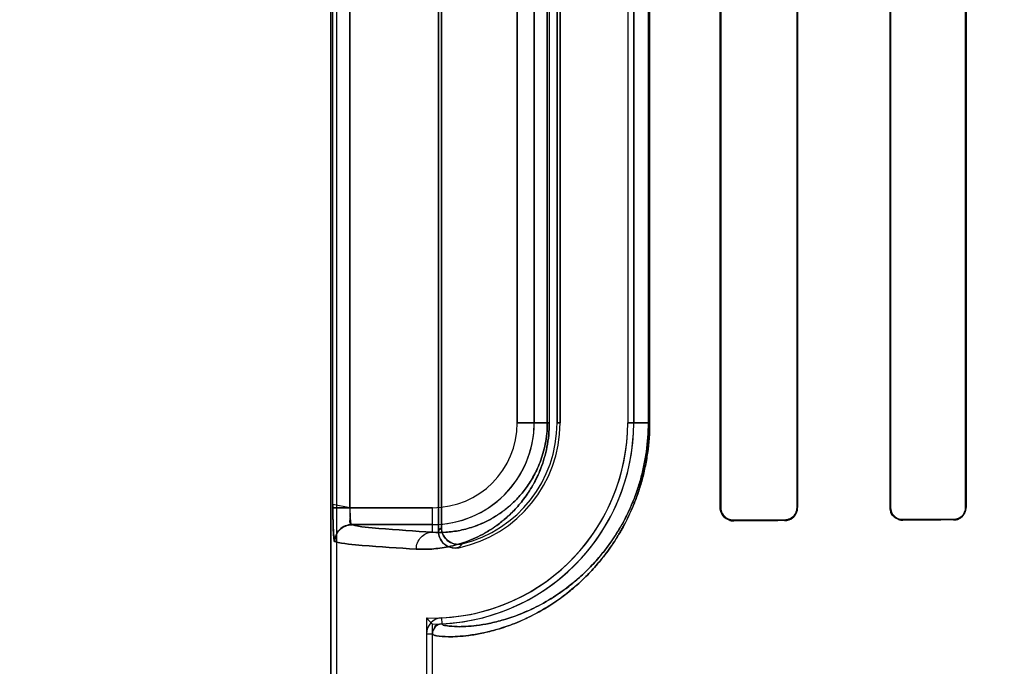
# Model space of a CAD drawing. Header units: millimetres. Extents: x 0 to 297, y 0 to 210.
# Tile 315 of 438: x 240.2 to 240.374, y 157.029 to 157.143. Entities that reach past the tile are written whole.
import ezdxf

# ---------------------------------------------------------------- set-up
doc = ezdxf.new("R2010")
doc.units = ezdxf.units.MM
doc.header["$LTSCALE"] = 16.335
doc.layers.get('0').update_dxf_attribs({"linetype": 'CONTINUOUS'})
for name, color, linetype in [('AXES_REF', 7, 'CONTINUOUS'), ('INTFCLR_1', 7, 'CONTINUOUS'), ('INTFCLR_72935', 7, 'CONTINUOUS')]:
    doc.layers.add(name, color=color, linetype=linetype)

msp = doc.modelspace()

# ---------------------------------------------------------------- linework, layer by layer
at = {"color": 7, "linetype": 'Continuous'}
for radius in [5.8174969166, 5.817, 5.7797484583]:
    msp.add_circle((241.4979109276, 154.8339782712), radius, dxfattribs=at)
msp.add_arc((241.4979109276, 154.8339782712), 5.76, 278.2771290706, 261.7228709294, dxfattribs=at)
at = {"layer": 'AXES_REF', "color": 9, "linetype": 'Continuous'}
msp.add_circle((241.4979109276, 154.8339782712), 3.5571461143, dxfattribs=at)
at = {"layer": 'AXES_REF', "color": 7, "linetype": 'Continuous'}
msp.add_arc((241.4979109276, 154.8339782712), 5.892, 113.0826660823, 66.91733391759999, dxfattribs=at)
at = {"layer": 'AXES_REF', "color": 9, "linetype": 'Continuous'}
msp.add_arc((241.4979109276, 154.8339782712), 5.3067073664, 94.4118118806, 85.5881881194, dxfattribs=at)
at = {"layer": 'INTFCLR_1', "color": 6, "linetype": 'Continuous'}
for p, q in [((240.2548119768, 156.9339697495), (240.2548119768, 158.5359697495)), ((240.2558699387, 156.9339697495), (240.2558699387, 158.5359798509)), ((240.2738699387, 157.0527490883), (240.2738699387, 157.2351904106)), ((240.2743948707, 157.2345321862), (240.2743948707, 157.0534073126)), ((240.3238410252, 157.2309697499), (240.3238410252, 157.0569697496)), ((240.3239498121, 157.2309697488), (240.3239498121, 157.0569697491)), ((240.3374793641, 157.0569697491), (240.3374793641, 157.2309697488)), ((240.3375777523, 157.0569697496), (240.3375777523, 157.2309697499)), ((240.3539771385, 157.2309697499), (240.3539771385, 157.0569697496)), ((240.3540680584, 157.2309697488), (240.3540680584, 157.0569697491)), ((240.3673751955, 157.0569697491), (240.3673751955, 157.2309697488)), ((240.3674604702, 157.0569697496), (240.3674604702, 157.2309697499)), ((240.2949176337, 157.0719697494), (240.2949176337, 157.2159697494)), ((240.2954425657, 157.2159697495), (240.2954425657, 157.0719697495)), ((240.3074425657, 157.2159697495), (240.3074425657, 157.0719697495)), ((240.3085005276, 157.0719697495), (240.3085005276, 157.2159697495)), ((240.2717540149, 157.0345241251), (240.2717540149, 156.9339697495)), ((240.2728119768, 156.9339697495), (240.2728119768, 157.0345241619))]:
    msp.add_line(p, q, dxfattribs=at)
at = {"layer": 'INTFCLR_1', "color": 9, "linetype": 'Continuous'}
for p, q in [((240.2551583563, 157.0569178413), (240.2551583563, 157.2310216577)), ((240.2581552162, 157.2310216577), (240.2581552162, 157.0569178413)), ((240.287863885, 157.2159697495), (240.287863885, 157.0719697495)), ((240.2908634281, 157.0719697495), (240.2908634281, 157.2159697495)), ((240.2931855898, 157.0719697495), (240.2931855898, 157.2159697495)), ((240.2935361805, 157.2159697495), (240.2935361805, 157.0719697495)), ((240.3111114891, 157.0719697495), (240.3111114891, 157.2159697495)), ((240.3113327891, 157.2159697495), (240.3113327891, 157.0719697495)), ((240.2935361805, 157.0719697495), (240.287863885, 157.0719697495)), ((240.2954425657, 157.0719697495), (240.2949176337, 157.0719697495)), ((240.3074425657, 157.0719697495), (240.3113327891, 157.0719697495)), ((240.2728119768, 157.0569178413), (240.2551583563, 157.0569178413)), ((240.2728119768, 157.0525716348), (240.2728119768, 157.0569178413)), ((240.3239498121, 157.0569697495), (240.3238410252, 157.0569697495)), ((240.3375777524, 157.0569697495), (240.337479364, 157.0569697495)), ((240.3540680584, 157.0569697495), (240.3539771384, 157.0569697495)), ((240.3674604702, 157.0569697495), (240.3673751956, 157.0569697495)), ((240.2584783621, 157.0539182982), (240.2728119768, 157.0539182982)), ((240.3262431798, 157.054580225), (240.3262431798, 157.0546866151)), ((240.3352431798, 157.0547246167), (240.3352431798, 157.0546244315)), ((240.3562431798, 157.0547123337), (240.3562431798, 157.0548020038)), ((240.3652431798, 157.0548311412), (240.3652431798, 157.0547448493)), ((240.2745255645, 157.0363223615), (240.2744747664, 157.0373791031)), ((240.2717540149, 157.0345240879), (240.2728119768, 157.0345241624))]:
    msp.add_line(p, q, dxfattribs=at)
at = {"layer": 'INTFCLR_1', "color": 7, "linetype": 'Continuous'}
msp.add_lwpolyline([(240.3255121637, 157.0548033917), (240.3255871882, 157.0547798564), (240.3256639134, 157.054758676), (240.3257422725, 157.0547399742), (240.3258221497, 157.0547238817), (240.3259035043, 157.0547105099), (240.3259863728, 157.054699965), (240.3260707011, 157.054692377), (240.3261563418, 157.0546878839), (240.3262431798, 157.0546866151)], dxfattribs=at)
at = {"layer": 'INTFCLR_1', "color": 9, "linetype": 'Continuous'}
for centre, radius, start, end in [((240.2728119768, 157.0719697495), 0.0180514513, 270.000000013, 359.9999999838), ((240.2728119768, 157.0719697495), 0.0150519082, 270.0000000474, 359.9999997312), ((240.235381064, 157.0839822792), 0.0495671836, 320.9411468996, 321.914340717), ((240.235190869, 157.0891990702), 0.0577774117, 317.040180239, 317.9559483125)]:
    msp.add_arc(centre, radius, start, end, dxfattribs=at)
at = {"layer": 'INTFCLR_1', "color": 6, "linetype": 'Continuous'}
for centre, radius, start, end in [((240.2728119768, 157.0719697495), 0.0346305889, 272.7521180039, 359.9999986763), ((240.2728119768, 157.0719697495), 0.03568855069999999, 272.752118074, 360), ((240.2728119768, 157.0719697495), 0.0226305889, 281.8889191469, 359.9999979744), ((240.2728119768, 157.0719697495), 0.0221056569, 283.835236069, 359.9999998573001), ((240.2746121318, 157.0345242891), 0.0028581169, 92.75478420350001, 180.0040535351), ((240.2746121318, 157.0345242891), 0.001800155, 92.7555668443, 180.0040350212)]:
    msp.add_arc(centre, radius, start, end, dxfattribs=at)
for major_axis, ratio, start_param, end_param in [((0.330931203, 0), 0.0034906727, 2.4294368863, 2.4721230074), ((0.312931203, 0), 0.0034906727, 2.4989177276, 2.5485709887), ((0.330931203, 0), 0.0034906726, 2.3000343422, 2.3371288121), ((0.312931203, 0), 0.0034906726, 2.3526946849, 2.3940887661)]:
    msp.add_ellipse((240.5857431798, 157.0539697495), major_axis=major_axis, ratio=ratio, start_param=start_param, end_param=end_param, dxfattribs=at)
at = {"layer": 'INTFCLR_1', "color": 9, "linetype": 'Continuous'}
for points, knots in [([(240.2699492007, 157.0495720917), (240.2708577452, 157.0495219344), (240.2727604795, 157.0495353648), (240.2757237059, 157.0499402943), (240.2789011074, 157.0508380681), (240.2816235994, 157.0520866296), (240.2838556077, 157.0534758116), (240.2856131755, 157.0548137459), (240.2873695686, 157.056458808), (240.2890927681, 157.0584775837), (240.290415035, 157.0604832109), (240.2913909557, 157.0623521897), (240.2920853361, 157.0639687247), (240.2926869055, 157.0657569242), (240.2931585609, 157.0677043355), (240.293465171, 157.0697942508), (240.2935361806, 157.0712338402), (240.2935361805, 157.0719697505)], [0, 0, 0, 0, 0.0750554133, 0.1564841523, 0.245985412, 0.3464640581, 0.4023384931, 0.4625915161, 0.5283646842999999, 0.6004622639, 0.6810443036, 0.725898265, 0.7742486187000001, 0.8260106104, 0.8813405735, 0.939298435, 1, 1, 1, 1]), ([(240.2728119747, 157.0345241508), (240.2728119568, 157.034440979), (240.2731057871, 157.0342752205), (240.2739907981, 157.0341005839), (240.2754805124, 157.0340035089), (240.2773762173, 157.0340626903), (240.2793757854, 157.0342569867), (240.2817399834, 157.0346573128), (240.2839325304, 157.0352062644), (240.2858616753, 157.0358194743), (240.2880534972, 157.0366280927), (240.2910129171, 157.0379793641), (240.2940181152, 157.039768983), (240.2965435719, 157.0415970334), (240.2985664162, 157.0432773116), (240.3006257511, 157.0452548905), (240.302695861, 157.0475780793), (240.3043607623, 157.0497994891), (240.3056595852, 157.051803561), (240.3069871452, 157.054090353), (240.3081931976, 157.0566081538), (240.3092373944, 157.0593546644), (240.3099486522, 157.0616298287), (240.310542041, 157.0640585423), (240.3111460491, 157.0675045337), (240.3113327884, 157.0701747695), (240.3113327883, 157.0719697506)], [0, 0, 0, 0, 0.0041251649, 0.0132567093, 0.0482724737, 0.075091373, 0.10810058, 0.147576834, 0.1940064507, 0.2200398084, 0.2479521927, 0.3098400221, 0.3811074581, 0.4210144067, 0.4643806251, 0.5114269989, 0.5624909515, 0.6185507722, 0.6489188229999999, 0.6808977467, 0.7496560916, 0.7870631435, 0.8265668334, 0.8678076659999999, 0.9109723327, 1, 1, 1, 1]), ([(240.2728119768, 157.0525716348), (240.2735919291, 157.0525217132), (240.2752274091, 157.0525196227), (240.2777784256, 157.0528525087), (240.2805185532, 157.0536146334), (240.2828693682, 157.0546865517), (240.2847979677, 157.0558846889), (240.2863190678, 157.0570422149), (240.2878397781, 157.0584683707), (240.2893332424, 157.0602219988), (240.2904787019, 157.0619653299), (240.2913246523, 157.063590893), (240.2919268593, 157.0649980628), (240.2924486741, 157.0665557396), (240.2928579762, 157.068252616), (240.2931239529, 157.0700736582), (240.2931856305, 157.0713282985), (240.2931855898, 157.0719697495)], [0, 0, 0, 0, 0.0744477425, 0.1553151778, 0.2443339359, 0.3444117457, 0.4002041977, 0.4603600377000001, 0.5261873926, 0.5984175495, 0.6792891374, 0.7242686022, 0.7728488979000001, 0.8249350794, 0.8805719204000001, 0.9388974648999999, 1, 1, 1, 1]), ([(240.2745255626, 157.0363223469), (240.2745247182, 157.0360732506), (240.2758457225, 157.0359183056), (240.2769782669, 157.0357869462), (240.2788757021, 157.0358398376), (240.2807418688, 157.0360148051), (240.2829961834, 157.0363890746), (240.2850739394, 157.0369060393), (240.2869057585, 157.0374859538), (240.2889871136, 157.0382522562), (240.2917984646, 157.0395357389), (240.2946529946, 157.0412382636), (240.297052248, 157.0429789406), (240.2989746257, 157.0445801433), (240.3009319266, 157.0464655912), (240.3028997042, 157.048681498), (240.3044822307, 157.0508007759), (240.3057169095, 157.0527131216), (240.3069793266, 157.0548961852), (240.3081260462, 157.0572998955), (240.3091188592, 157.0599220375), (240.309795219, 157.0620946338), (240.310359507, 157.0644140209), (240.3109339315, 157.0677052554), (240.3111114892, 157.07025539), (240.3111114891, 157.0719697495)], [0, 0, 0, 0, 0.0129830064, 0.0479078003, 0.07462969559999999, 0.1075211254, 0.1468646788, 0.1931532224, 0.219115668, 0.246958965, 0.3087206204, 0.3798924, 0.4197701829, 0.4631247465, 0.5101820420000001, 0.5612851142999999, 0.6174192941, 0.6478406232, 0.6798849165, 0.7488132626, 0.7863275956, 0.8259541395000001, 0.8673319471, 0.9106473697, 1, 1, 1, 1]), ([(240.2728119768, 157.0525716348), (240.269648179, 157.0527478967), (240.2648798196, 157.0531207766), (240.2600533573, 157.0534876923), (240.2584783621, 157.0539182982)], [0, 0, 0, 0, 0.6599400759, 1, 1, 1, 1]), ([(240.2699492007, 157.0495720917), (240.2699529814, 157.0503312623), (240.2705358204, 157.0518891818), (240.2720772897, 157.052567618), (240.2728119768, 157.0525716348)], [0, 0, 0, 0, 0.508194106, 1, 1, 1, 1]), ([(240.2554844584, 157.0509187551), (240.2570745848, 157.0504879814), (240.2619443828, 157.0501213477), (240.2667565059, 157.049748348), (240.2699492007, 157.0495720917)], [0, 0, 0, 0, 0.3400295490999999, 1, 1, 1, 1])]:
    msp.add_open_spline(points, degree=3, knots=knots, dxfattribs=at)
at = {"layer": 'INTFCLR_1', "color": 7, "linetype": 'Continuous'}
for points, knots in [([(240.2551583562, 157.0569178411), (240.2551583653, 157.0563632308), (240.2551669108, 157.0552969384), (240.2551973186, 157.0532918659), (240.2553117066, 157.051846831), (240.2554844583, 157.0509187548)], [0, 0, 0, 0, 0.2766756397, 0.5320080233, 1, 1, 1, 1]), ([(240.2555211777, 157.0508807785), (240.2554030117, 157.0507400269), (240.2552975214, 157.0519915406), (240.255226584, 157.0527343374), (240.2551686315, 157.054827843), (240.2551583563, 157.0561593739), (240.2551583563, 157.0569178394)], [0, 0, 0, 0, 0.0908190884, 0.3065073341, 0.6251820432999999, 1, 1, 1, 1]), ([(240.2581552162, 157.0569178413), (240.2581551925, 157.0564157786), (240.258320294, 157.0556113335), (240.2579760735, 157.0539867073), (240.2584783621, 157.0539182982)], [0, 0, 0, 0, 0.4975901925, 1, 1, 1, 1]), ([(240.2581552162, 157.0569178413), (240.2581552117, 157.0567248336), (240.2581590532, 157.0559702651), (240.2582270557, 157.0549147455), (240.2582964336, 157.0542672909), (240.2584399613, 157.0538549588), (240.2585146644, 157.0538992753)], [0, 0, 0, 0, 0.1877948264, 0.7473227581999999, 0.9154867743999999, 1, 1, 1, 1]), ([(240.3239498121, 157.0569697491), (240.3239496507, 157.0564620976), (240.3243529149, 157.055253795), (240.3255844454, 157.0546976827), (240.3262431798, 157.0546866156)], [0, 0, 0, 0, 0.435199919, 1, 1, 1, 1]), ([(240.2584783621, 157.0539182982), (240.2577145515, 157.0539174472), (240.2561236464, 157.0532751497), (240.2554853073, 157.0516835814), (240.2554844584, 157.0509187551)], [0, 0, 0, 0, 0.4996677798, 1, 1, 1, 1]), ([(240.2555211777, 157.0508807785), (240.2555175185, 157.0516508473), (240.2561459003, 157.0532569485), (240.2577491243, 157.0539029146), (240.2585146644, 157.0538992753)], [0, 0, 0, 0, 0.501474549, 1, 1, 1, 1])]:
    msp.add_open_spline(points, degree=3, knots=knots, dxfattribs=at)
at = {"layer": 'INTFCLR_1', "color": 6, "linetype": 'Continuous'}
for points, knots in [([(240.3238410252, 157.0569697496), (240.3238410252, 157.0564948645), (240.3242037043, 157.0552476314), (240.325500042, 157.0545763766), (240.3262431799, 157.0545802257)], [0, 0, 0, 0, 0.389878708, 1, 1, 1, 1]), ([(240.3352431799, 157.0546244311), (240.3357505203, 157.0546267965), (240.3369744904, 157.0550299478), (240.3375777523, 157.0562859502), (240.3375777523, 157.0569697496)], [0, 0, 0, 0, 0.4259311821, 1, 1, 1, 1]), ([(240.3352431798, 157.0547246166), (240.3357118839, 157.0547265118), (240.3368807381, 157.0550938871), (240.3374793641, 157.0562987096), (240.3374793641, 157.0569697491)], [0, 0, 0, 0, 0.4112384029, 1, 1, 1, 1]), ([(240.3539771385, 157.0569697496), (240.3539771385, 157.0564776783), (240.3543652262, 157.055291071), (240.3555828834, 157.0547098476), (240.3562431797, 157.0547123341)], [0, 0, 0, 0, 0.4270072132, 1, 1, 1, 1]), ([(240.3540680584, 157.0569697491), (240.3540680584, 157.0564229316), (240.3545237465, 157.0552692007), (240.3556816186, 157.0548001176), (240.3562431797, 157.0548020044)], [0, 0, 0, 0, 0.4933476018, 1, 1, 1, 1]), ([(240.3652431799, 157.0547448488), (240.3658184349, 157.0547468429), (240.3669984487, 157.0552334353), (240.3674604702, 157.0564120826), (240.3674604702, 157.0569697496)], [0, 0, 0, 0, 0.5077637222, 1, 1, 1, 1]), ([(240.3652431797, 157.0548311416), (240.365752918, 157.0548327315), (240.3668797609, 157.055250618), (240.3673751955, 157.0563906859), (240.3673751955, 157.0569697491)], [0, 0, 0, 0, 0.4681657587, 1, 1, 1, 1]), ([(240.2743948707, 157.0534073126), (240.2743948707, 157.0529174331), (240.2746451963, 157.0519250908), (240.2758745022, 157.0505611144), (240.2773234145, 157.0503146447), (240.2780981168, 157.0505054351)], [0, 0, 0, 0, 0.2761842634, 0.5501881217, 1, 1, 1, 1]), ([(240.2774742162, 157.049824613), (240.2770042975, 157.0497256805), (240.275999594, 157.0497609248), (240.2744307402, 157.050645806), (240.2738699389, 157.0519678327), (240.2738699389, 157.0527490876)], [0, 0, 0, 0, 0.2757345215, 0.5514160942, 1, 1, 1, 1])]:
    msp.add_open_spline(points, degree=3, knots=knots, dxfattribs=at)
at = {"layer": 'INTFCLR_1', "color": 7, "linetype": 'Continuous'}
msp.add_open_spline([(240.3239498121, 157.0569697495), (240.3239498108, 157.0564429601), (240.3239969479, 157.0556533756), (240.3244967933, 157.0554870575)], degree=3, dxfattribs=at)
at = {"layer": 'INTFCLR_72935', "color": 6, "linetype": 'Continuous'}
for p, q in [((240.2548119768, 158.5359697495), (240.2548119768, 156.9339697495)), ((240.2558699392, 156.9339697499), (240.2558699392, 158.5359899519)), ((240.2738699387, 157.2351904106), (240.2738699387, 157.0527490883)), ((240.2743948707, 157.0534073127), (240.2743948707, 157.2345321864)), ((240.3238410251, 157.0569697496), (240.3238410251, 157.2309697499)), ((240.3239498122, 157.0569697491), (240.3239498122, 157.2309697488)), ((240.337479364, 157.2309697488), (240.337479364, 157.0569697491)), ((240.3375777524, 157.2309697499), (240.3375777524, 157.0569697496)), ((240.3539771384, 157.0569697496), (240.3539771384, 157.2309697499)), ((240.3540680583, 157.0569697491), (240.3540680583, 157.2309697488)), ((240.3673751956, 157.2309697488), (240.3673751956, 157.0569697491)), ((240.3674604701, 157.2309697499), (240.3674604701, 157.0569697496)), ((240.2949176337, 157.2159697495), (240.2949176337, 157.0719697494)), ((240.2954425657, 157.0719697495), (240.2954425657, 157.2159697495)), ((240.3074425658, 157.2159697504), (240.3074425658, 157.0719697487)), ((240.3085005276, 157.2159697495), (240.3085005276, 157.0719697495)), ((240.2717540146, 157.037355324), (240.2717540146, 156.9339697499)), ((240.2728119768, 156.9339697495), (240.2728119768, 157.0362811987))]:
    msp.add_line(p, q, dxfattribs=at)
at = {"layer": 'INTFCLR_72935', "color": 9, "linetype": 'Continuous'}
for p, q in [((240.2551583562, 157.0569178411), (240.2551583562, 157.2310216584)), ((240.2581552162, 157.0569178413), (240.2581552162, 157.2310216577)), ((240.287863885, 157.0719697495), (240.287863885, 157.2159697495)), ((240.2908634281, 157.2159697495), (240.2908634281, 157.0719697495)), ((240.2931855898, 157.2159697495), (240.2931855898, 157.0719697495)), ((240.2935361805, 157.2159697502), (240.2935361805, 157.0719697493)), ((240.3111114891, 157.2159697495), (240.3111114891, 157.0719697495)), ((240.3113327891, 157.2159697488), (240.3113327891, 157.0719697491)), ((240.287863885, 157.0719697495), (240.2935361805, 157.0719697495)), ((240.2949176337, 157.0719697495), (240.2954425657, 157.0719697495)), ((240.3113327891, 157.0719697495), (240.3074425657, 157.0719697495)), ((240.2581552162, 157.0569178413), (240.2728119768, 157.0569178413)), ((240.2728119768, 157.0525716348), (240.2728119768, 157.0569178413)), ((240.3238410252, 157.0569697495), (240.3239498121, 157.0569697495)), ((240.337479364, 157.0569697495), (240.3375777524, 157.0569697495)), ((240.3539771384, 157.0569697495), (240.3540680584, 157.0569697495)), ((240.3673751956, 157.0569697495), (240.3674604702, 157.0569697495)), ((240.2728119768, 157.0539182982), (240.2584783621, 157.0539182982)), ((240.3262431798, 157.0546866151), (240.3262431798, 157.054580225)), ((240.3352431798, 157.0546244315), (240.3352431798, 157.0547246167)), ((240.3562431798, 157.0548020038), (240.3562431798, 157.0547123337)), ((240.3652431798, 157.0547448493), (240.3652431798, 157.0548311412))]:
    msp.add_line(p, q, dxfattribs=at)
at = {"layer": 'INTFCLR_72935', "color": 7, "linetype": 'Continuous'}
for p, q in [((240.2581552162, 157.0569178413), (240.2551570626, 157.0574974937)), ((240.2551583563, 157.0569178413), (240.2581552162, 157.0569178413))]:
    msp.add_line(p, q, dxfattribs=at)
for points in [[(240.3254980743, 157.0546952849), (240.3255720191, 157.0546727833), (240.3256480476, 157.0546523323), (240.3257261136, 157.0546340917), (240.325805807, 157.0546182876), (240.3258874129, 157.0546049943), (240.32597193, 157.0545942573), (240.3260596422, 157.0545863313), (240.3261500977, 157.0545815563), (240.3262431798, 157.054580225)], [(240.3262431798, 157.0546866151), (240.3261614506, 157.0546877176), (240.3260790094, 157.0546917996), (240.325995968, 157.0546989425), (240.3259117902, 157.0547093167), (240.3258272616, 157.0547229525), (240.3257444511, 157.0547394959), (240.325664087, 157.0547586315), (240.3255855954, 157.0547803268), (240.3255090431, 157.0548044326)], [(240.3554958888, 157.0548366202), (240.3555727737, 157.0548115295), (240.3556513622, 157.054788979), (240.3557315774, 157.0547690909), (240.355813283, 157.0547519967), (240.355896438, 157.0547378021), (240.3559811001, 157.0547266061), (240.356067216, 157.0547185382), (240.3561546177, 157.0547137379), (240.3562431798, 157.0547123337)]]:
    msp.add_lwpolyline(points, dxfattribs=at)
at = {"layer": 'INTFCLR_72935', "color": 6, "linetype": 'Continuous'}
for centre, radius, start, end in [((240.2728119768, 157.0719697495), 0.0346305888, 268.2493453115, 359.9999986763), ((240.2728119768, 157.0719697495), 0.03568855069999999, 270, 360), ((240.2728119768, 157.0719697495), 0.0226305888, 281.888919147, 359.9999979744), ((240.2728119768, 157.0719697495), 0.0221056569, 283.8352360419, 359.9999997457), ((240.3425910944, 157.1060683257), 0.0986882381, 224.1279737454, 225.0032880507)]:
    msp.add_arc(centre, radius, start, end, dxfattribs=at)
at = {"layer": 'INTFCLR_72935', "color": 9, "linetype": 'Continuous'}
for centre, radius, start, end in [((240.2728119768, 157.0719697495), 0.0180514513, 269.9999999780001, 360), ((240.2728119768, 157.0719697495), 0.0150519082, 270.0000000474, 359.9999997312), ((240.2353810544, 157.0839822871), 0.04956719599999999, 320.9411467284, 321.9143403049), ((240.2351908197, 157.0891991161), 0.0577774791, 317.0401802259, 317.9559472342)]:
    msp.add_arc(centre, radius, start, end, dxfattribs=at)
at = {"layer": 'INTFCLR_72935', "color": 6, "linetype": 'Continuous'}
for major_axis, ratio, start_param, end_param in [((0.330931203, 0), 0.0034906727, 2.4294368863, 2.4721230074), ((0.312931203, 0), 0.0034906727, 2.4989177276, 2.5485709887), ((0.330931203, 0), 0.0034906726, 2.3000343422, 2.3371288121), ((0.312931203, 0), 0.0034906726, 2.3526946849, 2.3940887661)]:
    msp.add_ellipse((240.5857431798, 157.0539697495), major_axis=major_axis, ratio=ratio, start_param=start_param, end_param=end_param, dxfattribs=at)
at = {"layer": 'INTFCLR_72935', "color": 9, "linetype": 'Continuous'}
for points, knots in [([(240.2935361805, 157.0719697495), (240.2935361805, 157.0712418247), (240.2934660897, 157.0698052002), (240.2931619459, 157.0677214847), (240.2926912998, 157.0657728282), (240.2920936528, 157.0639909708), (240.2914034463, 157.062379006), (240.2906486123, 157.0609281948), (240.2898478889, 157.0596221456), (240.2887701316, 157.0580997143), (240.2873726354, 157.0564622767), (240.2856195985, 157.054819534), (240.2838694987, 157.0534855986), (240.2816436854, 157.0520977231), (240.278925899, 157.0508471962), (240.2762119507, 157.0500768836), (240.2741592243, 157.0497263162), (240.2722628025, 157.0495319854), (240.2708599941, 157.0495218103), (240.2699492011, 157.0495720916)], [0, 0, 0, 0, 0.0600375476, 0.1184073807, 0.1734336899, 0.2251567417, 0.2732358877, 0.317912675, 0.3599266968, 0.3994875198, 0.4716710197, 0.5370331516, 0.5972817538, 0.6528632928, 0.7531314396, 0.8428522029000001, 0.8846845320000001, 0.924765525, 1, 1, 1, 1]), ([(240.3113327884, 157.0719697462), (240.3113327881, 157.070176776), (240.3111465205, 157.0675102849), (240.3105444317, 157.0640707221), (240.3099538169, 157.0616491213), (240.3092457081, 157.0593789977), (240.3082056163, 157.0566371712), (240.3070041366, 157.054123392), (240.30568144, 157.051839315), (240.3043827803, 157.0498304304), (240.3030153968, 157.048002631), (240.3016021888, 157.0463504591), (240.3002513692, 157.0448955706), (240.2979954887, 157.042728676), (240.2947840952, 157.0402265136), (240.2915463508, 157.0382959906), (240.2891213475, 157.0371154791), (240.2869640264, 157.0361990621), (240.284471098, 157.0353405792), (240.2817249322, 157.0346538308), (240.2793522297, 157.0342536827), (240.2773491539, 157.0340607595), (240.2754588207, 157.0340040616), (240.2739792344, 157.0341022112), (240.2731008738, 157.0342768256), (240.2728119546, 157.0344419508), (240.2728119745, 157.0345241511)], [0, 0, 0, 0, 0.08893025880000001, 0.1320108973, 0.1731077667, 0.2124682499, 0.2498811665, 0.3184911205, 0.3503407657, 0.3807521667, 0.4370994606, 0.4633826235, 0.4885643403, 0.5355429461, 0.6183983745, 0.6898525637, 0.7220784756, 0.7521177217, 0.8060655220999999, 0.8526625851, 0.8923367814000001, 0.9253917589, 0.9521384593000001, 0.9869002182, 0.9959229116, 1, 1, 1, 1]), ([(240.2931855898, 157.0719697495), (240.293185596, 157.0713352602), (240.2931247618, 157.0700831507), (240.2928608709, 157.0682673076), (240.2924525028, 157.066569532), (240.2919341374, 157.0650177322), (240.2913354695, 157.0636143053), (240.2904894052, 157.0619822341), (240.2893399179, 157.0602297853), (240.2878423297, 157.0584712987), (240.2863245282, 157.0570471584), (240.2848100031, 157.0558931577), (240.282886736, 157.0546961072), (240.280539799, 157.0536224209), (240.2777957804, 157.0528555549), (240.2752359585, 157.0525197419), (240.2735938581, 157.0525215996), (240.2728119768, 157.0525716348)], [0, 0, 0, 0, 0.0604394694, 0.1191901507, 0.1745415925, 0.2265538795, 0.274859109, 0.3197301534, 0.4015414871, 0.4738574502, 0.539265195, 0.5994277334, 0.6549322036, 0.754809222, 0.8440578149, 0.9253680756, 1, 1, 1, 1]), ([(240.3111114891, 157.0719697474), (240.3111114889, 157.0702573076), (240.3109343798, 157.067710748), (240.3103617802, 157.0644256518), (240.3098001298, 157.0621130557), (240.3091267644, 157.0599452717), (240.3081378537, 157.0573275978), (240.3069954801, 157.0549277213), (240.3057376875, 157.0527472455), (240.3045031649, 157.050830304), (240.3032032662, 157.0490863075), (240.3018596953, 157.0475101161), (240.3005758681, 157.0461227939), (240.2984325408, 157.0440575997), (240.2953814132, 157.0416740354), (240.2923047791, 157.0398367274), (240.2900010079, 157.0387149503), (240.2879527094, 157.0378454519), (240.2855848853, 157.0370326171), (240.2829818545, 157.0363857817), (240.2807194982, 157.0360117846), (240.2788500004, 157.0358379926), (240.2769582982, 157.0357880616), (240.2758318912, 157.0359182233), (240.274524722, 157.0360762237), (240.2745255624, 157.0363223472)], [0, 0, 0, 0, 0.0892547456, 0.1324857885, 0.1737191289, 0.2132020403, 0.2507223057, 0.3195020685, 0.3514169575, 0.3818818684, 0.4383041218, 0.4646109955, 0.4898084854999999, 0.536797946, 0.6196125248, 0.6909709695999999, 0.7231361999, 0.7531094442, 0.8069168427, 0.8533721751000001, 0.8929128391, 0.9258497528, 0.9524996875, 0.9871716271, 1, 1, 1, 1]), ([(240.2584783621, 157.0539182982), (240.2600533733, 157.0534877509), (240.2648798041, 157.0531207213), (240.2696481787, 157.0527478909), (240.2728119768, 157.0525716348)], [0, 0, 0, 0, 0.3400599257, 1, 1, 1, 1]), ([(240.2699492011, 157.0495720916), (240.2699529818, 157.0503312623), (240.2705358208, 157.0518891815), (240.2720772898, 157.052567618), (240.2728119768, 157.0525716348)], [0, 0, 0, 0, 0.5081941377, 1, 1, 1, 1]), ([(240.2699492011, 157.0495720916), (240.2667565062, 157.049748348), (240.2619443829, 157.0501213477), (240.2570745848, 157.0504879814), (240.2554844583, 157.0509187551)], [0, 0, 0, 0, 0.6599704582, 1, 1, 1, 1])]:
    msp.add_open_spline(points, degree=3, knots=knots, dxfattribs=at)
at = {"layer": 'INTFCLR_72935', "color": 7, "linetype": 'Continuous'}
for points, knots in [([(240.2551570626, 157.0574974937), (240.2551553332, 157.0571111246), (240.2551596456, 157.0561601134), (240.2551722, 157.0548670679), (240.2552010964, 157.0536545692), (240.2552479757, 157.0525853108), (240.2552877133, 157.0516830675), (240.2553940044, 157.0511425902), (240.2554358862, 157.0509319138), (240.2554844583, 157.0509187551)], [0, 0, 0, 0, 0.1753970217, 0.4315905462, 0.5876692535, 0.7243269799, 0.9227195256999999, 0.9771554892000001, 1, 1, 1, 1]), ([(240.2554844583, 157.0509187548), (240.2553686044, 157.0514196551), (240.2552084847, 157.0525965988), (240.2551819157, 157.0546062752), (240.2551583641, 157.0561003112), (240.2551583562, 157.0569178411)], [0, 0, 0, 0, 0.2545335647, 0.5924214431, 1, 1, 1, 1]), ([(240.3262431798, 157.0545802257), (240.3257172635, 157.0545861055), (240.3244578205, 157.0549816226), (240.3238384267, 157.0562745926), (240.3238410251, 157.0569697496)], [0, 0, 0, 0, 0.4307136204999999, 1, 1, 1, 1]), ([(240.3262431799, 157.0546866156), (240.3256934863, 157.0546942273), (240.3244816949, 157.0551231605), (240.3239467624, 157.0563517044), (240.3239498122, 157.0569697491)], [0, 0, 0, 0, 0.4707544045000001, 1, 1, 1, 1]), ([(240.3562431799, 157.0547123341), (240.3557811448, 157.0547153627), (240.3546014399, 157.0550591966), (240.3539723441, 157.0562812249), (240.3539771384, 157.0569697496)], [0, 0, 0, 0, 0.4015735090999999, 1, 1, 1, 1])]:
    msp.add_open_spline(points, degree=3, knots=knots, dxfattribs=at)
at = {"layer": 'INTFCLR_72935', "color": 6, "linetype": 'Continuous'}
for points, knots in [([(240.2581552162, 157.0569178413), (240.2581535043, 157.0567315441), (240.2581500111, 157.055960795), (240.2582201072, 157.0549182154), (240.258277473, 157.0542242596), (240.2584165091, 157.0538973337), (240.2584783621, 157.0539182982)], [0, 0, 0, 0, 0.1826563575, 0.7651859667, 0.9359698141, 1, 1, 1, 1]), ([(240.3352431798, 157.0546244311), (240.3358066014, 157.0546270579), (240.3370412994, 157.0550918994), (240.3375777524, 157.0563401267), (240.3375777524, 157.0569697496)], [0, 0, 0, 0, 0.4722580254, 1, 1, 1, 1]), ([(240.337479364, 157.0569697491), (240.337479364, 157.0564864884), (240.3371012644, 157.0553130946), (240.3359004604, 157.0547272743), (240.3352431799, 157.0547246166)], [0, 0, 0, 0, 0.4237097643, 1, 1, 1, 1]), ([(240.3562431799, 157.0548020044), (240.3556767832, 157.0548001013), (240.3545183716, 157.0552752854), (240.3540680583, 157.0564278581), (240.3540680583, 157.0569697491)], [0, 0, 0, 0, 0.5110570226, 1, 1, 1, 1]), ([(240.3652431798, 157.0547448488), (240.3656956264, 157.0547464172), (240.3668519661, 157.0550974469), (240.3674604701, 157.0562931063), (240.3674604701, 157.0569697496)], [0, 0, 0, 0, 0.4007194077, 1, 1, 1, 1]), ([(240.3673751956, 157.0569697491), (240.3673751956, 157.0564193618), (240.3669139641, 157.0552839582), (240.3657819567, 157.0548328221), (240.3652431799, 157.0548311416)], [0, 0, 0, 0, 0.5053288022, 1, 1, 1, 1]), ([(240.2554844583, 157.0509187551), (240.2554853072, 157.0516835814), (240.2561236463, 157.0532751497), (240.2577145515, 157.0539174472), (240.2584783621, 157.0539182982)], [0, 0, 0, 0, 0.5003322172, 1, 1, 1, 1]), ([(240.2780981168, 157.0505054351), (240.2776224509, 157.0503882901), (240.276599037, 157.050394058), (240.2749806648, 157.0512615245), (240.2743948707, 157.052609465), (240.2743948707, 157.0534073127)], [0, 0, 0, 0, 0.2761837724, 0.5501894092, 1, 1, 1, 1]), ([(240.2738699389, 157.0527490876), (240.2738699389, 157.0522688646), (240.2741114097, 157.0512929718), (240.2753005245, 157.0499400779), (240.2767097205, 157.0496636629), (240.2774742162, 157.049824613)], [0, 0, 0, 0, 0.275736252, 0.5514163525, 1, 1, 1, 1])]:
    msp.add_open_spline(points, degree=3, knots=knots, dxfattribs=at)
at = {"layer": 'INTFCLR_72935', "color": 7, "linetype": 'Continuous'}
for points in [[(240.3539771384, 157.0569697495), (240.3539771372, 157.0564536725), (240.3540204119, 157.0556842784), (240.3545080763, 157.055515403)], [(240.3255090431, 157.0548044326), (240.3250170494, 157.054968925), (240.3242895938, 157.0552526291), (240.3242896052, 157.0557713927)]]:
    msp.add_open_spline(points, degree=3, dxfattribs=at)
at = {"layer": 'INTFCLR_72935', "color": 6, "linetype": 'Continuous'}
msp.add_open_spline([(240.2745255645, 157.0363223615), (240.2739820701, 157.0362962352), (240.2731093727, 157.0360546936), (240.273109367, 157.0355105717)], degree=3, dxfattribs=at)

doc.saveas('drawing.dxf')
